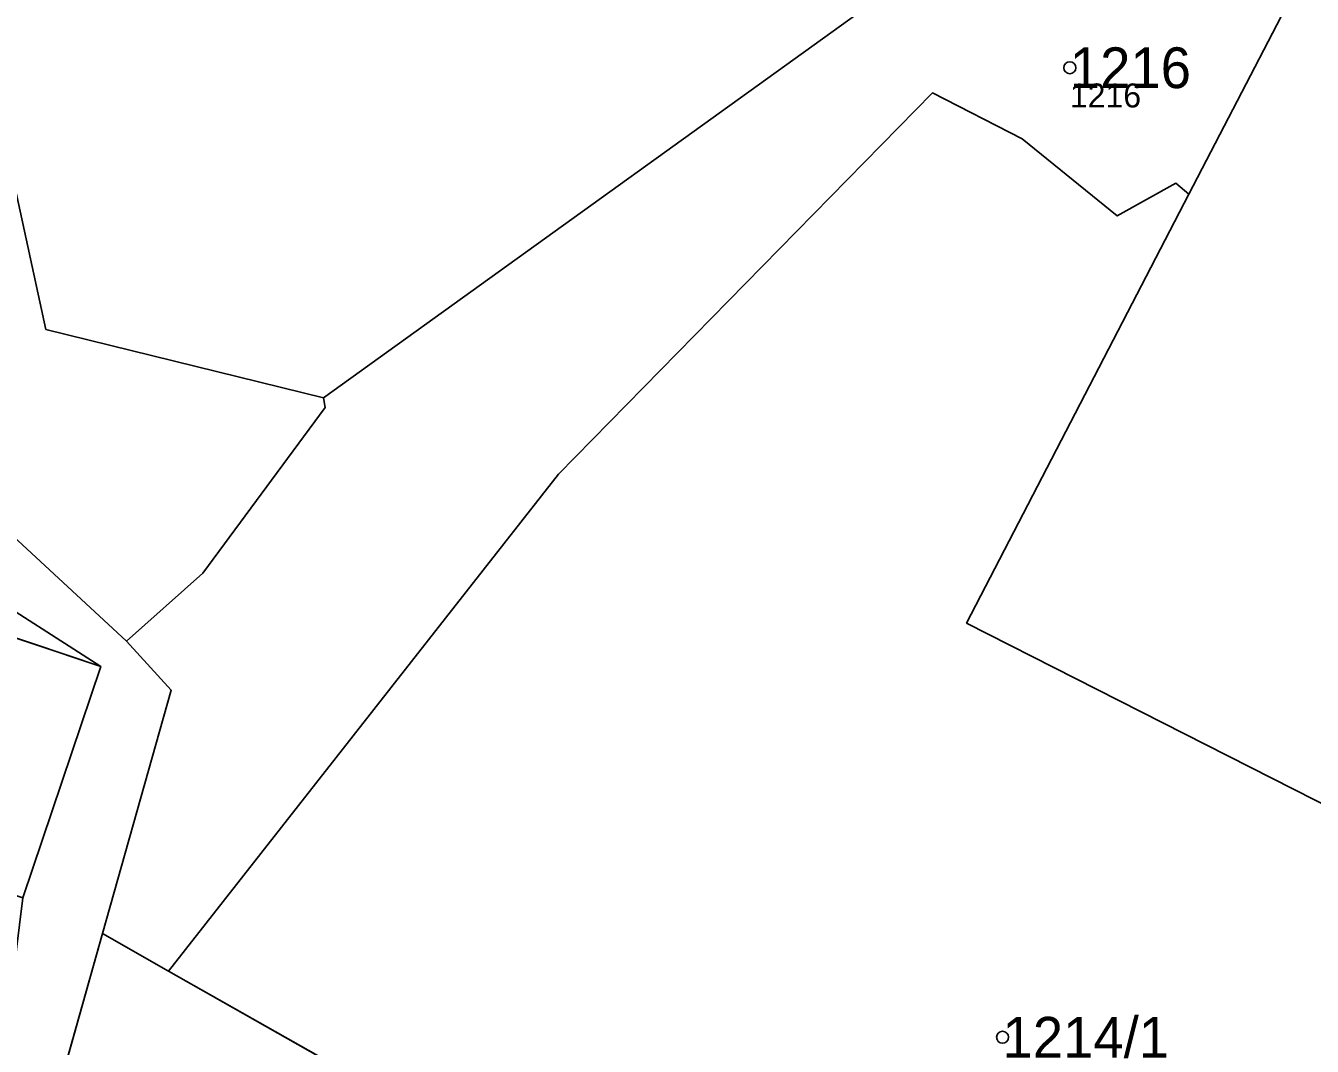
# Model space of a CAD drawing. Extents: x -690132 to -685994, y -975441 to -972444.
# Drawn here: x -687782.6 to -687728.9, y -974536.6 to -974494 of the extents above; entities that cross this region are included whole.
import ezdxf

# ---------------------------------------------------------------- set-up
doc = ezdxf.new("R2010")
doc.units = 0
for name, color, linetype in [('Definiční body', 7, 'Continuous'), ('Hranice parcel', 7, 'Continuous'), ('Parcelní čísla', 7, 'Continuous'), ('Polygon budovy', 7, 'Continuous'), ('Polygon parcely', 7, 'Continuous'), ('Vnitřní kresba', 7, 'Continuous')]:
    doc.layers.add(name, color=color, linetype=linetype)

msp = doc.modelspace()

# ---------------------------------------------------------------- linework, layer by layer
at = {"layer": 'Definiční body'}
for centre in [(-687739.02, -974495.76), (-687741.83, -974536.21)]:
    msp.add_circle(centre, 0.25, dxfattribs=at)
at = {"layer": 'Hranice parcel'}
for p, q in [((-687770.17, -974509.53), (-687770.1, -974509.93)), ((-687778.4, -974519.68), (-687776.53, -974521.73)), ((-687776.53, -974521.73), (-687779.4, -974531.88)), ((-687779.4, -974531.88), (-687787.16, -974559.45)), ((-687776.64, -974533.45), (-687779.4, -974531.88)), ((-687765.95, -974539.5), (-687776.64, -974533.45))]:
    msp.add_line(p, q, dxfattribs=at)
for points in [[(-687691.26, -974496.84), (-687718.18, -974485.39), (-687733.28, -974486.31), (-687744.34, -974490.94), (-687770.17, -974509.53)], [(-687695.06, -974502.43), (-687695.61, -974502.15), (-687726.51, -974486.51), (-687728, -974489.39), (-687728.17, -974489.7), (-687734.05, -974501.03)], [(-687778.4, -974519.68), (-687802.4, -974497.48), (-687808.89, -974489.33)], [(-687770.17, -974509.53), (-687781.76, -974506.68), (-687784.56, -974493.86)], [(-687744.76, -974496.81), (-687760.36, -974512.72), (-687776.64, -974533.45)], [(-687734.05, -974501.03), (-687734.23, -974500.88), (-687734.6, -974500.58), (-687737.05, -974501.94), (-687741.01, -974498.73), (-687744.76, -974496.81)], [(-687734.05, -974501.03), (-687743.33, -974518.93), (-687712.39, -974534.63), (-687709.86, -974536.39)], [(-687770.1, -974509.93), (-687775.21, -974516.84), (-687778.4, -974519.68)], [(-687782.72, -974530.39), (-687779.47, -974520.74), (-687784.73, -974517.37)]]:
    msp.add_lwpolyline(points, dxfattribs=at)
at = {"layer": 'Polygon budovy'}
msp.add_lwpolyline([(-687798.93, -974524.86), (-687782.72, -974530.39), (-687779.47, -974520.74), (-687785.21, -974518.82), (-687787.53, -974518.04), (-687788.7, -974517.65), (-687795.71, -974515.31), (-687798.8, -974524.48)], close=True, dxfattribs=at)
at = {"layer": 'Polygon parcely'}
for points in [[(-687718.18, -974485.39), (-687733.28, -974486.31), (-687744.34, -974490.94), (-687770.17, -974509.53), (-687770.1, -974509.93), (-687775.21, -974516.84), (-687778.4, -974519.68), (-687776.53, -974521.73), (-687779.4, -974531.88), (-687776.64, -974533.45), (-687760.36, -974512.72), (-687744.76, -974496.81), (-687741.01, -974498.73), (-687737.05, -974501.94), (-687734.6, -974500.58), (-687734.23, -974500.88), (-687734.05, -974501.03), (-687728.17, -974489.7), (-687728, -974489.39), (-687726.51, -974486.51), (-687695.61, -974502.15), (-687695.06, -974502.43), (-687695, -974502.29), (-687691.26, -974496.84)], [(-687807.74, -974486.09), (-687807.79, -974486.22), (-687807.51, -974486.33), (-687808.05, -974487.91), (-687808.35, -974487.79), (-687808.89, -974489.33), (-687802.4, -974497.48), (-687778.4, -974519.68), (-687775.21, -974516.84), (-687770.1, -974509.93), (-687770.17, -974509.53), (-687781.76, -974506.68), (-687784.56, -974493.86), (-687798.22, -974492.07)], [(-687709.86, -974536.39), (-687695.06, -974502.43), (-687695.61, -974502.15), (-687726.51, -974486.51), (-687728, -974489.39), (-687728.17, -974489.7), (-687734.05, -974501.03), (-687743.33, -974518.93), (-687712.39, -974534.63)], [(-687798.8, -974524.48), (-687798.93, -974524.86), (-687782.72, -974530.39), (-687779.47, -974520.74), (-687784.73, -974517.37), (-687787.05, -974516.6), (-687788.22, -974516.2), (-687788.7, -974517.65), (-687795.71, -974515.31)], [(-687777.64, -974563.01), (-687774.71, -974564.11), (-687765.95, -974539.5), (-687776.64, -974533.45), (-687779.4, -974531.88), (-687787.16, -974559.45)]]:
    msp.add_lwpolyline(points, close=True, dxfattribs=at)
for points in [[(-687812.08, -974492.69), (-687806.48, -974503.48), (-687794.33, -974511.24), (-687784.73, -974517.37), (-687779.47, -974520.74), (-687782.72, -974530.39), (-687783.65, -974537.94), (-687785.47, -974542.74), (-687791.23, -974557.92), (-687787.16, -974559.45), (-687779.4, -974531.88), (-687776.53, -974521.73), (-687778.4, -974519.68), (-687802.4, -974497.48), (-687808.89, -974489.33)], [(-687784.56, -974493.86), (-687781.76, -974506.68), (-687770.17, -974509.53), (-687744.34, -974490.94)], [(-687712.39, -974534.63), (-687743.33, -974518.93), (-687734.05, -974501.03), (-687734.23, -974500.88), (-687734.6, -974500.58), (-687737.05, -974501.94), (-687741.01, -974498.73), (-687744.76, -974496.81), (-687760.36, -974512.72), (-687776.64, -974533.45), (-687765.95, -974539.5), (-687760.38, -974542.65), (-687759.18, -974543.38), (-687759.07, -974543.12), (-687752.98, -974545.63), (-687753.41, -974546.67), (-687749.77, -974548.74), (-687747.54, -974549.98), (-687743.9, -974552.01), (-687727.41, -974561.2)]]:
    msp.add_lwpolyline(points, dxfattribs=at)
at = {"layer": 'Vnitřní kresba'}
msp.add_line((-687785.21, -974518.82), (-687779.47, -974520.74), dxfattribs=at)

# ---------------------------------------------------------------- texts
at = {"layer": 'Definiční body'}
msp.add_text('1216', height=1, dxfattribs=at).set_placement((-687739.02, -974497.416))
at = {"layer": 'Parcelní čísla'}
for s, p in [('1216', (-687739.02, -974496.61)), ('1214/1', (-687741.83, -974537.06))]:
    msp.add_text(s, height=1.7, dxfattribs=at).set_placement(p)

doc.saveas('drawing.dxf')
